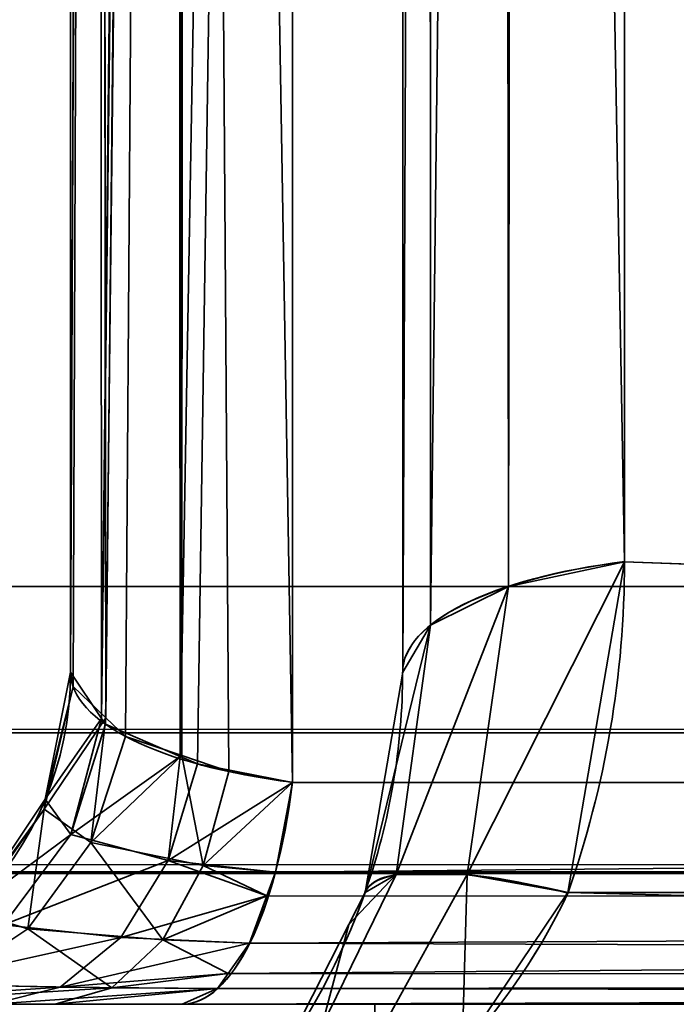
# Model space of a CAD drawing. Header units: millimetres. Extents: x -603 to 3703, y -115 to 193.
# Tile 433 of 656: x 2460.25 to 2461.64, y -30.8 to -28.73. Entities that reach past the tile are written whole.
import ezdxf

# ---------------------------------------------------------------- set-up
doc = ezdxf.new("R2010")
doc.units = ezdxf.units.MM
doc.layers.add('151', color=7, linetype='Continuous', true_color=0xffffff)

# ---------------------------------------------------------------- blocks, each defined once
blk = doc.blocks.new('UG_SURFACE_167')
at = {"layer": '151', "color": 252, "linetype": 'Continuous', "lineweight": 35}
for points in [[(2431.9999, -18, 2075.2499), (2431.9999, -29.92, 2075.2499), (3568.0001, -29.92, 2075.2499), (3568.0001, -18, 2075.2499)], [(2433.5001, -18, 2073.75), (3566.4999, -18, 2073.75), (3566.4999, -29.92, 2073.75), (2433.5001, -29.92, 2073.75)], [(3568.0001, -29.92, 2075.2499), (2431.9999, -29.92, 2075.2499), (2432.0593, -30.5209, 2075.1908)], [(3567.9407, -30.5209, 2075.1908), (3568.0001, -29.92, 2075.2499), (2432.0593, -30.5209, 2075.1908)], [(2433.5303, -30.2282, 2073.7197), (2433.5001, -29.92, 2073.75), (3566.4999, -29.92, 2073.75)], [(2433.5303, -30.2282, 2073.7197), (3566.4999, -29.92, 2073.75), (3566.4697, -30.2282, 2073.7197)], [(3566.4697, -30.2282, 2073.7197), (3566.3798, -30.5246, 2073.6296), (2433.6202, -30.5246, 2073.6296), (2433.5303, -30.2282, 2073.7197)], [(2432.0593, -30.5209, 2075.1908), (2432.2345, -31.0987, 2075.0155), (3567.7655, -31.0987, 2075.0155), (3567.9407, -30.5209, 2075.1908)], [(3566.0372, -31.0372, 2073.2872), (2433.9628, -31.0372, 2073.2872), (2433.6202, -30.5246, 2073.6296), (3566.3798, -30.5246, 2073.6296)]]:
    blk.add_3dface(points, dxfattribs=at)
blk = doc.blocks.new('UG_SURFACE_172')
at = {"layer": '151', "color": 252, "linetype": 'Continuous', "lineweight": 35}
for points in [[(2470.8676, -6.8266, 1160.357), (2460.8266, -16.8675, 1160.357), (2460.8266, -30.3324, 1165.4195), (2480.2525, -30.3324, 1172.7232)], [(2460.8266, -16.8675, 1160.357), (2460.5994, -16.9158, 1160.2285), (2460.5904, -30.278, 1165.2341)], [(2460.5904, -30.278, 1165.2341), (2460.6266, -30.2937, 1165.2876), (2460.8266, -16.8675, 1160.357)], [(2460.5994, -16.9158, 1012.2715), (2460.8266, -16.8675, 1012.143), (2460.8266, -30.3324, 1007.0806)], [(2460.6266, -30.2937, 1165.2876), (2460.8266, -30.3324, 1165.4195), (2460.8266, -16.8675, 1160.357)], [(2484.3323, -26.2525, 999.7768), (2480.2525, -30.3324, 999.7768), (2460.8266, -30.3324, 1007.0806), (2460.8266, -16.8675, 1012.143)], [(2460.5823, -16.9195, 1160.2187), (2460.5696, -16.9258, 1160.2021), (2460.4244, -30.1977, 1164.9601)], [(2460.4244, -30.1977, 1164.9601), (2460.4325, -30.2098, 1165.0015), (2460.5823, -16.9195, 1160.2187)], [(2460.4325, -30.2098, 1165.0015), (2460.5904, -30.278, 1165.2341), (2460.5823, -16.9195, 1160.2187)], [(2460.5696, -16.9258, 1012.2979), (2460.5823, -16.9195, 1012.2813), (2460.5937, -30.2762, 1007.2721)], [(2460.5994, -16.9158, 1160.2285), (2460.5823, -16.9195, 1160.2187), (2460.5904, -30.278, 1165.2341)], [(2460.5937, -30.2762, 1007.2721), (2460.5823, -16.9195, 1012.2813), (2460.5994, -16.9158, 1012.2715)], [(2460.5994, -16.9158, 1012.2715), (2460.6926, -30.3099, 1007.1571), (2460.5937, -30.2762, 1007.2721)], [(2460.5994, -16.9158, 1012.2715), (2460.8266, -30.3324, 1007.0806), (2460.6926, -30.3099, 1007.1571)], [(2460.5696, -16.9258, 1160.2021), (2460.4173, -17.0015, 1160.0007), (2460.4244, -30.1977, 1164.9601)], [(2460.4332, -30.1962, 1007.545), (2460.4173, -17.0015, 1012.4993), (2460.5696, -16.9258, 1012.2979)], [(2460.5696, -16.9258, 1012.2979), (2460.475, -30.2358, 1007.4099), (2460.4332, -30.1962, 1007.545)], [(2460.5696, -16.9258, 1012.2979), (2460.5937, -30.2762, 1007.2721), (2460.475, -30.2358, 1007.4099)], [(2460.4173, -17.0015, 1160.0007), (2460.4142, -17.0066, 1159.9871), (2460.3591, -30.1, 1164.6267)], [(2460.3591, -30.1, 1164.6267), (2460.4244, -30.1977, 1164.9601), (2460.4173, -17.0015, 1160.0007)], [(2460.4142, -17.0066, 1159.9871), (2460.3591, -17.0999, 1159.739), (2460.3591, -30.1, 1164.6267)], [(2460.4142, -17.0066, 1012.5129), (2460.3646, -30.1308, 1007.768), (2460.3591, -30.1, 1007.8733)], [(2460.3591, -30.1, 1007.8733), (2460.3591, -17.0999, 1012.761), (2460.4142, -17.0066, 1012.5129)], [(2460.4142, -17.0066, 1012.5129), (2460.4332, -30.1962, 1007.545), (2460.3646, -30.1308, 1007.768)], [(2460.4142, -17.0066, 1012.5129), (2460.4173, -17.0015, 1012.4993), (2460.4332, -30.1962, 1007.545)], [(2460.3591, -30.1, 1007.8733), (2460.3591, -30.1, 1164.6267), (2460.3591, -17.0999, 1159.739), (2460.3591, -17.0999, 1012.761)], [(2461.2823, -29.9196, 1007.9231), (2461.5266, -29.8676, 1007.7848), (2461.5266, -17.1575, 1012.5636), (2461.2994, -17.2058, 1012.6921)], [(2461.2994, -17.2058, 1159.8079), (2461.5266, -17.1575, 1159.9364), (2461.5266, -29.8676, 1164.7152)], [(2484.5648, -26.4849, 1172.1051), (2480.485, -30.5648, 1172.1051), (2461.5266, -29.8676, 1164.7152), (2461.5266, -17.1575, 1159.9364)], [(2461.5266, -17.1575, 1012.5636), (2461.5266, -29.8676, 1007.7848), (2480.485, -30.5648, 1000.3949), (2484.5648, -26.4849, 1000.3949)], [(2461.1173, -30.0016, 1008.1413), (2461.2823, -29.9196, 1007.9231), (2461.2823, -17.2095, 1012.7019), (2461.2696, -17.2157, 1012.7184)], [(2461.2696, -17.2157, 1012.7184), (2461.1173, -17.2915, 1012.92), (2461.1173, -30.0016, 1008.1413)], [(2461.2823, -29.9196, 1164.5769), (2461.1173, -30.0016, 1164.3587), (2461.1173, -17.2915, 1159.58), (2461.2696, -17.2157, 1159.7815)], [(2461.2696, -17.2157, 1159.7815), (2461.2823, -17.2095, 1159.7981), (2461.2823, -29.9196, 1164.5769)], [(2461.2994, -17.2058, 1012.6921), (2461.2823, -17.2095, 1012.7019), (2461.2823, -29.9196, 1007.9231)], [(2461.5266, -29.8676, 1164.7152), (2461.2823, -29.9196, 1164.5769), (2461.2823, -17.2095, 1159.7981), (2461.2994, -17.2058, 1159.8079)], [(2461.0591, -30.1, 1008.4029), (2461.1173, -30.0016, 1008.1413), (2461.1173, -17.2915, 1012.92), (2461.1142, -17.2966, 1012.9335)], [(2461.1142, -17.2966, 1012.9335), (2461.0591, -17.3898, 1013.1817), (2461.0591, -30.1, 1008.4029)], [(2461.1173, -30.0016, 1164.3587), (2461.0591, -30.1, 1164.0971), (2461.0591, -17.3898, 1159.3183), (2461.1142, -17.2966, 1159.5664)], [(2461.1142, -17.2966, 1159.5664), (2461.1173, -17.2915, 1159.58), (2461.1173, -30.0016, 1164.3587)], [(2461.0591, -17.3898, 1159.3183), (2461.0591, -30.1, 1164.0971), (2461.0591, -30.1, 1008.4029), (2461.0591, -17.3898, 1013.1817)], [(2461.5266, -29.8676, 1164.7152), (2461.4074, -30.5648, 1164.9325), (2461.195, -30.5266, 1164.7823)], [(2461.195, -30.5266, 1164.7823), (2461.2823, -29.9196, 1164.5769), (2461.5266, -29.8676, 1164.7152)], [(2461.5266, -29.8676, 1007.7848), (2461.2823, -29.9196, 1007.9231), (2461.195, -30.5266, 1007.7177)], [(2461.195, -30.5266, 1007.7177), (2461.4074, -30.5648, 1007.5675), (2461.5266, -29.8676, 1007.7848)], [(2480.485, -30.5648, 1172.1051), (2461.4074, -30.5648, 1164.9325), (2461.5266, -29.8676, 1164.7152)], [(2461.5266, -29.8676, 1007.7848), (2461.4074, -30.5648, 1007.5675), (2480.485, -30.5648, 1000.3949)], [(2461.2823, -29.9196, 1164.5769), (2461.195, -30.5266, 1164.7823), (2461.0453, -30.5266, 1164.5662)], [(2461.0453, -30.5266, 1164.5662), (2461.1173, -30.0016, 1164.3587), (2461.2823, -29.9196, 1164.5769)], [(2461.2823, -29.9196, 1007.9231), (2461.1173, -30.0016, 1008.1413), (2461.0453, -30.5266, 1007.9339)], [(2461.0453, -30.5266, 1007.9339), (2461.195, -30.5266, 1007.7177), (2461.2823, -29.9196, 1007.9231)], [(2461.1173, -30.0016, 1164.3587), (2461.0453, -30.5266, 1164.5662), (2460.9797, -30.5648, 1164.3144)], [(2460.9797, -30.5648, 1164.3144), (2461.0591, -30.1, 1164.0971), (2461.1173, -30.0016, 1164.3587)], [(2461.1173, -30.0016, 1008.1413), (2461.0591, -30.1, 1008.4029), (2460.9797, -30.5648, 1008.1856)], [(2460.9797, -30.5648, 1008.1856), (2461.0453, -30.5266, 1007.9339), (2461.1173, -30.0016, 1008.1413)], [(2460.4244, -30.1977, 1164.9601), (2460.3591, -30.1, 1164.6267), (2460.3057, -30.3679, 1164.6267)], [(2460.3057, -30.3679, 1007.8733), (2460.3057, -30.3679, 1164.6267), (2460.3591, -30.1, 1164.6267), (2460.3591, -30.1, 1007.8733)], [(2460.3057, -30.3679, 1007.8733), (2460.3591, -30.1, 1007.8733), (2460.3646, -30.1308, 1007.768)], [(2460.9797, -30.5648, 1008.1856), (2461.0591, -30.1, 1164.0971), (2460.9797, -30.5648, 1164.3144)], [(2460.9797, -30.5648, 1008.1856), (2461.0591, -30.1, 1008.4029), (2461.0591, -30.1, 1164.0971)], [(2460.3031, -30.3891, 1007.7609), (2460.3646, -30.1308, 1007.768), (2460.4332, -30.1962, 1007.545)], [(2460.3646, -30.1308, 1007.768), (2460.3031, -30.3891, 1007.7609), (2460.3057, -30.3679, 1007.8733)], [(2460.4018, -30.4594, 1007.3647), (2460.3031, -30.3891, 1007.7609), (2460.4332, -30.1962, 1007.545)], [(2460.3057, -30.3679, 1164.6267), (2460.3593, -30.4423, 1165.0356), (2460.4244, -30.1977, 1164.9601)], [(2460.3593, -30.4423, 1165.0356), (2460.4325, -30.2098, 1165.0015), (2460.4244, -30.1977, 1164.9601)], [(2460.4332, -30.1962, 1007.545), (2460.475, -30.2358, 1007.4099), (2460.4018, -30.4594, 1007.3647)], [(2460.5904, -30.278, 1165.2341), (2460.4325, -30.2098, 1165.0015), (2460.3593, -30.4423, 1165.0356)], [(2460.4018, -30.4594, 1007.3647), (2460.475, -30.2358, 1007.4099), (2460.5937, -30.2762, 1007.2721)], [(2460.3593, -30.4423, 1165.0356), (2460.5649, -30.497, 1165.3613), (2460.5904, -30.278, 1165.2341)], [(2460.6388, -30.5074, 1007.0747), (2460.4018, -30.4594, 1007.3647), (2460.5937, -30.2762, 1007.2721)], [(2460.5649, -30.497, 1165.3613), (2460.6266, -30.2937, 1165.2876), (2460.5904, -30.278, 1165.2341)], [(2460.5937, -30.2762, 1007.2721), (2460.6926, -30.3099, 1007.1571), (2460.6388, -30.5074, 1007.0747)], [(2460.8266, -30.3324, 1165.4195), (2460.6266, -30.2937, 1165.2876), (2460.5649, -30.497, 1165.3613)], [(2460.6388, -30.5074, 1007.0747), (2460.6926, -30.3099, 1007.1571), (2460.8266, -30.3324, 1007.0806)], [(2460.5649, -30.497, 1165.3613), (2460.7909, -30.5217, 1165.5146), (2460.8266, -30.3324, 1165.4195)], [(2460.8266, -30.3324, 1007.0806), (2460.7909, -30.5217, 1006.9854), (2460.6388, -30.5074, 1007.0747)], [(2480.2525, -30.3324, 1172.7232), (2460.8266, -30.3324, 1165.4195), (2460.7909, -30.5217, 1165.5146)], [(2460.7909, -30.5217, 1165.5146), (2480.2003, -30.5765, 1172.8617), (2480.2525, -30.3324, 1172.7232)], [(2480.2525, -30.3324, 999.7768), (2480.2003, -30.5765, 999.6383), (2460.7909, -30.5217, 1006.9854)], [(2460.7909, -30.5217, 1006.9854), (2460.8266, -30.3324, 1007.0806), (2480.2525, -30.3324, 999.7768)], [(2460.3593, -30.4423, 1165.0356), (2460.3057, -30.3679, 1164.6267), (2460.1541, -30.595, 1164.6267)], [(2460.1541, -30.595, 1007.8733), (2460.1541, -30.595, 1164.6267), (2460.3057, -30.3679, 1164.6267), (2460.3057, -30.3679, 1007.8733)], [(2460.1541, -30.595, 1007.8733), (2460.3057, -30.3679, 1007.8733), (2460.3031, -30.3891, 1007.7609)], [(2460.269, -30.6409, 1007.2825), (2460.1507, -30.6058, 1007.7428), (2460.3031, -30.3891, 1007.7609)], [(2460.3031, -30.3891, 1007.7609), (2460.1507, -30.6058, 1007.7428), (2460.1541, -30.595, 1007.8733)], [(2460.3031, -30.3891, 1007.7609), (2460.4018, -30.4594, 1007.3647), (2460.269, -30.6409, 1007.2825)], [(2460.1541, -30.595, 1164.6267), (2460.2177, -30.6324, 1165.1015), (2460.3593, -30.4423, 1165.0356)], [(2460.5649, -30.497, 1165.3613), (2460.3593, -30.4423, 1165.0356), (2460.2177, -30.6324, 1165.1015)], [(2460.5536, -30.6643, 1006.945), (2460.269, -30.6409, 1007.2825), (2460.4018, -30.4594, 1007.3647)], [(2460.4018, -30.4594, 1007.3647), (2460.6388, -30.5074, 1007.0747), (2460.5536, -30.6643, 1006.945)], [(2460.2177, -30.6324, 1165.1015), (2460.4647, -30.6593, 1165.4805), (2460.5649, -30.497, 1165.3613)], [(2460.5649, -30.497, 1165.3613), (2460.4647, -30.6593, 1165.4805), (2460.7728, -30.5714, 1165.5626)], [(2460.7728, -30.5714, 1006.9374), (2460.5536, -30.6643, 1006.945), (2460.6388, -30.5074, 1007.0747)], [(2460.7728, -30.5714, 1165.5626), (2460.7909, -30.5217, 1165.5146), (2460.5649, -30.497, 1165.3613)], [(2460.6388, -30.5074, 1007.0747), (2460.7909, -30.5217, 1006.9854), (2460.7728, -30.5714, 1006.9374)], [(2460.7909, -30.5217, 1165.5146), (2460.7728, -30.5714, 1165.5626), (2480.2003, -30.5765, 1172.8617)], [(2480.2003, -30.5765, 999.6383), (2460.7728, -30.5714, 1006.9374), (2460.7909, -30.5217, 1006.9854)], [(2460.9454, -30.6322, 1164.35), (2461.0453, -30.5266, 1164.5662), (2460.8879, -30.8485, 1164.6972)], [(2461.0169, -30.8485, 1164.8835), (2460.8879, -30.8485, 1164.6972), (2461.0453, -30.5266, 1164.5662), (2461.195, -30.5266, 1164.7823)], [(2460.8879, -30.8485, 1007.8028), (2461.0453, -30.5266, 1007.9339), (2460.9454, -30.6322, 1008.15)], [(2460.8879, -30.8485, 1007.8028), (2461.0169, -30.8485, 1007.6165), (2461.195, -30.5266, 1007.7177), (2461.0453, -30.5266, 1007.9339)], [(2460.9454, -30.6322, 1164.35), (2460.9797, -30.5648, 1164.3144), (2461.0453, -30.5266, 1164.5662)], [(2461.0453, -30.5266, 1007.9339), (2460.9797, -30.5648, 1008.1856), (2460.9454, -30.6322, 1008.15)], [(2461.1847, -30.895, 1165.0285), (2461.0169, -30.8485, 1164.8835), (2461.195, -30.5266, 1164.7823)], [(2461.195, -30.5266, 1007.7177), (2461.0169, -30.8485, 1007.6165), (2461.1847, -30.895, 1007.4716)], [(2461.195, -30.5266, 1164.7823), (2461.4074, -30.5648, 1164.9325), (2461.1847, -30.895, 1165.0285)], [(2461.1847, -30.895, 1007.4716), (2461.4074, -30.5648, 1007.5675), (2461.195, -30.5266, 1007.7177)], [(2460.4647, -30.6593, 1165.4805), (2460.7365, -30.6713, 1165.6588), (2460.7728, -30.5714, 1165.5626)], [(2460.7728, -30.5714, 1006.9374), (2460.7365, -30.6713, 1006.8412), (2460.5536, -30.6643, 1006.945)], [(2480.2001, -30.578, 1172.8625), (2460.7728, -30.5714, 1165.5626), (2460.7365, -30.6713, 1165.6588)], [(2480.2001, -30.578, 999.6375), (2460.7365, -30.6713, 1006.8412), (2460.7728, -30.5714, 1006.9374)], [(2480.2001, -30.578, 1172.8625), (2480.2003, -30.5765, 1172.8617), (2460.7728, -30.5714, 1165.5626)], [(2460.7728, -30.5714, 1006.9374), (2480.2003, -30.5765, 999.6383), (2480.2001, -30.578, 999.6375)], [(2460.9797, -30.5648, 1164.3144), (2460.9454, -30.6322, 1008.15), (2460.9797, -30.5648, 1008.1856)], [(2460.9797, -30.5648, 1164.3144), (2460.9454, -30.6322, 1164.35), (2460.9454, -30.6322, 1008.15)], [(2480.3808, -31.0531, 1172.3822), (2461.1847, -30.895, 1165.0285), (2461.4074, -30.5648, 1164.9325)], [(2461.4074, -30.5648, 1007.5675), (2461.1847, -30.895, 1007.4716), (2480.3808, -31.0531, 1000.1178)], [(2461.4074, -30.5648, 1164.9325), (2480.485, -30.5648, 1172.1051), (2480.3808, -31.0531, 1172.3822)], [(2480.3808, -31.0531, 1000.1178), (2480.485, -30.5648, 1000.3949), (2461.4074, -30.5648, 1007.5675)], [(2480.2001, -30.578, 999.6375), (2460.6915, -30.7352, 1006.721), (2460.7365, -30.6713, 1006.8412)], [(2480.2001, -30.578, 999.6375), (2480.1183, -30.7412, 999.4201), (2460.6915, -30.7352, 1006.721)], [(2480.1183, -30.7412, 1173.08), (2480.2001, -30.578, 1172.8625), (2460.7365, -30.6713, 1165.6588)], [(2460.1507, -30.6058, 1007.7428), (2460.269, -30.6409, 1007.2825), (2460.0916, -30.759, 1007.1729)], [(2460.4647, -30.6593, 1165.4805), (2460.2177, -30.6324, 1165.1015), (2460.0253, -30.7568, 1165.1913)], [(2460.8879, -30.8485, 1164.6972), (2460.8114, -30.895, 1164.4892), (2460.9454, -30.6322, 1164.35)], [(2460.8114, -30.895, 1008.0109), (2460.9454, -30.6322, 1164.35), (2460.8114, -30.895, 1164.4892)], [(2460.8114, -30.895, 1008.0109), (2460.9454, -30.6322, 1008.15), (2460.9454, -30.6322, 1164.35)], [(2460.9454, -30.6322, 1008.15), (2460.8114, -30.895, 1008.0109), (2460.8879, -30.8485, 1007.8028)], [(2460.4459, -30.7652, 1006.7809), (2460.0916, -30.759, 1007.1729), (2460.269, -30.6409, 1007.2825)], [(2460.269, -30.6409, 1007.2825), (2460.5536, -30.6643, 1006.945), (2460.4459, -30.7652, 1006.7809)], [(2460.0253, -30.7568, 1165.1913), (2460.3369, -30.7639, 1165.633), (2460.4647, -30.6593, 1165.4805)], [(2460.7365, -30.6713, 1165.6588), (2460.4647, -30.6593, 1165.4805), (2460.3369, -30.7639, 1165.633)], [(2460.3369, -30.7639, 1165.633), (2460.6915, -30.7352, 1165.779), (2460.7365, -30.6713, 1165.6588)], [(2460.6915, -30.7352, 1006.721), (2460.4459, -30.7652, 1006.7809), (2460.5536, -30.6643, 1006.945)], [(2460.5536, -30.6643, 1006.945), (2460.7365, -30.6713, 1006.8412), (2460.6915, -30.7352, 1006.721)], [(2460.7365, -30.6713, 1165.6588), (2460.6915, -30.7352, 1165.779), (2480.1183, -30.7412, 1173.08)], [(2460.3369, -30.7639, 1165.633), (2460.669, -30.767, 1165.8388), (2460.6915, -30.7352, 1165.779)], [(2460.6915, -30.7352, 1006.721), (2460.669, -30.767, 1006.6612), (2460.4459, -30.7652, 1006.7809)], [(2480.1173, -30.7431, 1173.0825), (2460.6915, -30.7352, 1165.779), (2460.669, -30.767, 1165.8388)], [(2480.1173, -30.7431, 999.4175), (2460.669, -30.767, 1006.6612), (2460.6915, -30.7352, 1006.721)], [(2480.1173, -30.7431, 1173.0825), (2480.1183, -30.7412, 1173.08), (2460.6915, -30.7352, 1165.779)], [(2460.6915, -30.7352, 1006.721), (2480.1183, -30.7412, 999.4201), (2480.1173, -30.7431, 999.4175)], [(2460.3369, -30.7639, 1165.633), (2460.0253, -30.7568, 1165.1913), (2459.806, -30.8, 1165.2936)], [(2459.8908, -30.8, 1007.0487), (2460.0916, -30.759, 1007.1729), (2460.4459, -30.7652, 1006.7809)], [(2480.1173, -30.7431, 999.4175), (2460.5942, -30.8, 1006.4625), (2460.669, -30.767, 1006.6612)], [(2480.1173, -30.7431, 999.4175), (2480.02, -30.8, 999.1588), (2460.5942, -30.8, 1006.4625)], [(2480.02, -30.8, 1173.3412), (2480.1173, -30.7431, 1173.0825), (2460.669, -30.767, 1165.8388)], [(2459.806, -30.8, 1165.2936), (2460.1941, -30.8, 1165.803), (2460.3369, -30.7639, 1165.633)], [(2460.4459, -30.7652, 1006.7809), (2460.3264, -30.8, 1006.5987), (2459.8908, -30.8, 1007.0487)], [(2460.669, -30.767, 1165.8388), (2460.3369, -30.7639, 1165.633), (2460.1941, -30.8, 1165.803)], [(2460.1941, -30.8, 1165.803), (2460.5942, -30.8, 1166.0376), (2460.669, -30.767, 1165.8388)], [(2460.3264, -30.8, 1006.5987), (2460.4459, -30.7652, 1006.7809), (2460.669, -30.767, 1006.6612)], [(2460.669, -30.767, 1006.6612), (2460.5942, -30.8, 1006.4625), (2460.3264, -30.8, 1006.5987)], [(2460.669, -30.767, 1165.8388), (2460.5942, -30.8, 1166.0376), (2480.02, -30.8, 1173.3412)], [(2459.6, -30.8, 1166.25), (2461, -30.8, 1166.25), (2460.5942, -30.8, 1166.0376)], [(2459.6, -30.8, 981.25), (2460.3264, -30.8, 1006.5987), (2460.5942, -30.8, 1006.4625)], [(2460.5942, -30.8, 1166.0376), (2460.1941, -30.8, 1165.803), (2459.6, -30.8, 1166.25)], [(2459.6, -30.8, 981.25), (2459.8908, -30.8, 1007.0487), (2460.3264, -30.8, 1006.5987)], [(2460.5942, -30.8, 1006.4625), (2480.02, -30.8, 999.1588), (2480.02, -30.8, 981.25), (2459.6, -30.8, 981.25)], [(2459.6, -31.5, 1166.25), (2461, -31.5, 1166.25), (2461, -30.8, 1166.25), (2459.6, -30.8, 1166.25)], [(2480.02, -31.5, 981.25), (2459.6, -31.5, 981.25), (2459.6, -30.8, 981.25), (2480.02, -30.8, 981.25)], [(2480.02, -30.8, 1173.3412), (2460.5942, -30.8, 1166.0376), (2461, -30.8, 1166.25)], [(2461, -30.8, 1166.25), (2480.02, -30.8, 1191.25), (2480.02, -30.8, 1173.3412)], [(2461, -30.8, 1166.25), (2463.0001, -30.8, 1191.25), (2480.02, -30.8, 1191.25)], [(2461, -30.8, 1166.25), (2461, -30.8, 1178.6225), (2463.0001, -30.8, 1191.25)], [(2461, -31.5, 1178.6225), (2461, -30.8, 1178.6225), (2461, -30.8, 1166.25), (2461, -31.5, 1166.25)], [(2461, -30.8, 1178.6225), (2461, -31.5, 1178.6225), (2463.0001, -31.5, 1191.25), (2463.0001, -30.8, 1191.25)]]:
    blk.add_3dface(points, dxfattribs=at)
blk = doc.blocks.new('UG_SURFACE_174')
at = {"layer": '151', "color": 252, "linetype": 'Continuous', "lineweight": 35}
for points in [[(2470.8676, -6.8266, 1160.357), (2460.8266, -16.8675, 1160.357), (2460.8266, -30.3324, 1165.4195), (2480.2525, -30.3324, 1172.7232)], [(2460.8266, -16.8675, 1160.357), (2460.5994, -16.9158, 1160.2285), (2460.5904, -30.278, 1165.2341)], [(2460.5904, -30.278, 1165.2341), (2460.6266, -30.2937, 1165.2876), (2460.8266, -16.8675, 1160.357)], [(2460.5994, -16.9158, 1012.2715), (2460.8266, -16.8675, 1012.143), (2460.8266, -30.3324, 1007.0806)], [(2460.6266, -30.2937, 1165.2876), (2460.8266, -30.3324, 1165.4195), (2460.8266, -16.8675, 1160.357)], [(2484.3323, -26.2525, 999.7768), (2480.2525, -30.3324, 999.7768), (2460.8266, -30.3324, 1007.0806), (2460.8266, -16.8675, 1012.143)], [(2460.5823, -16.9195, 1160.2187), (2460.5696, -16.9258, 1160.2021), (2460.4244, -30.1977, 1164.9601)], [(2460.4244, -30.1977, 1164.9601), (2460.4325, -30.2098, 1165.0015), (2460.5823, -16.9195, 1160.2187)], [(2460.4325, -30.2098, 1165.0015), (2460.5904, -30.278, 1165.2341), (2460.5823, -16.9195, 1160.2187)], [(2460.5696, -16.9258, 1012.2979), (2460.5823, -16.9195, 1012.2813), (2460.5937, -30.2762, 1007.2721)], [(2460.5994, -16.9158, 1160.2285), (2460.5823, -16.9195, 1160.2187), (2460.5904, -30.278, 1165.2341)], [(2460.5937, -30.2762, 1007.2721), (2460.5823, -16.9195, 1012.2813), (2460.5994, -16.9158, 1012.2715)], [(2460.5994, -16.9158, 1012.2715), (2460.6926, -30.3099, 1007.1571), (2460.5937, -30.2762, 1007.2721)], [(2460.5994, -16.9158, 1012.2715), (2460.8266, -30.3324, 1007.0806), (2460.6926, -30.3099, 1007.1571)], [(2460.5696, -16.9258, 1160.2021), (2460.4173, -17.0015, 1160.0007), (2460.4244, -30.1977, 1164.9601)], [(2460.4332, -30.1962, 1007.545), (2460.4173, -17.0015, 1012.4993), (2460.5696, -16.9258, 1012.2979)], [(2460.5696, -16.9258, 1012.2979), (2460.475, -30.2358, 1007.4099), (2460.4332, -30.1962, 1007.545)], [(2460.5696, -16.9258, 1012.2979), (2460.5937, -30.2762, 1007.2721), (2460.475, -30.2358, 1007.4099)], [(2460.4173, -17.0015, 1160.0007), (2460.4142, -17.0066, 1159.9871), (2460.3591, -30.1, 1164.6267)], [(2460.3591, -30.1, 1164.6267), (2460.4244, -30.1977, 1164.9601), (2460.4173, -17.0015, 1160.0007)], [(2460.4142, -17.0066, 1159.9871), (2460.3591, -17.0999, 1159.739), (2460.3591, -30.1, 1164.6267)], [(2460.4142, -17.0066, 1012.5129), (2460.3646, -30.1308, 1007.768), (2460.3591, -30.1, 1007.8733)], [(2460.3591, -30.1, 1007.8733), (2460.3591, -17.0999, 1012.761), (2460.4142, -17.0066, 1012.5129)], [(2460.4142, -17.0066, 1012.5129), (2460.4332, -30.1962, 1007.545), (2460.3646, -30.1308, 1007.768)], [(2460.4142, -17.0066, 1012.5129), (2460.4173, -17.0015, 1012.4993), (2460.4332, -30.1962, 1007.545)], [(2460.3591, -30.1, 1007.8733), (2460.3591, -30.1, 1164.6267), (2460.3591, -17.0999, 1159.739), (2460.3591, -17.0999, 1012.761)], [(2461.2823, -29.9196, 1007.9231), (2461.5266, -29.8676, 1007.7848), (2461.5266, -17.1575, 1012.5636), (2461.2994, -17.2058, 1012.6921)], [(2461.2994, -17.2058, 1159.8079), (2461.5266, -17.1575, 1159.9364), (2461.5266, -29.8676, 1164.7152)], [(2484.5648, -26.4849, 1172.1051), (2480.485, -30.5648, 1172.1051), (2461.5266, -29.8676, 1164.7152), (2461.5266, -17.1575, 1159.9364)], [(2461.5266, -17.1575, 1012.5636), (2461.5266, -29.8676, 1007.7848), (2480.485, -30.5648, 1000.3949), (2484.5648, -26.4849, 1000.3949)], [(2461.1173, -30.0016, 1008.1413), (2461.2823, -29.9196, 1007.9231), (2461.2823, -17.2095, 1012.7019), (2461.2696, -17.2157, 1012.7184)], [(2461.2696, -17.2157, 1012.7184), (2461.1173, -17.2915, 1012.92), (2461.1173, -30.0016, 1008.1413)], [(2461.2823, -29.9196, 1164.5769), (2461.1173, -30.0016, 1164.3587), (2461.1173, -17.2915, 1159.58), (2461.2696, -17.2157, 1159.7815)], [(2461.2696, -17.2157, 1159.7815), (2461.2823, -17.2095, 1159.7981), (2461.2823, -29.9196, 1164.5769)], [(2461.2994, -17.2058, 1012.6921), (2461.2823, -17.2095, 1012.7019), (2461.2823, -29.9196, 1007.9231)], [(2461.5266, -29.8676, 1164.7152), (2461.2823, -29.9196, 1164.5769), (2461.2823, -17.2095, 1159.7981), (2461.2994, -17.2058, 1159.8079)], [(2461.0591, -30.1, 1008.4029), (2461.1173, -30.0016, 1008.1413), (2461.1173, -17.2915, 1012.92), (2461.1142, -17.2966, 1012.9335)], [(2461.1142, -17.2966, 1012.9335), (2461.0591, -17.3898, 1013.1817), (2461.0591, -30.1, 1008.4029)], [(2461.1173, -30.0016, 1164.3587), (2461.0591, -30.1, 1164.0971), (2461.0591, -17.3898, 1159.3183), (2461.1142, -17.2966, 1159.5664)], [(2461.1142, -17.2966, 1159.5664), (2461.1173, -17.2915, 1159.58), (2461.1173, -30.0016, 1164.3587)], [(2461.0591, -17.3898, 1159.3183), (2461.0591, -30.1, 1164.0971), (2461.0591, -30.1, 1008.4029), (2461.0591, -17.3898, 1013.1817)], [(2461.5266, -29.8676, 1164.7152), (2461.4074, -30.5648, 1164.9325), (2461.195, -30.5266, 1164.7823)], [(2461.195, -30.5266, 1164.7823), (2461.2823, -29.9196, 1164.5769), (2461.5266, -29.8676, 1164.7152)], [(2461.5266, -29.8676, 1007.7848), (2461.2823, -29.9196, 1007.9231), (2461.195, -30.5266, 1007.7177)], [(2461.195, -30.5266, 1007.7177), (2461.4074, -30.5648, 1007.5675), (2461.5266, -29.8676, 1007.7848)], [(2480.485, -30.5648, 1172.1051), (2461.4074, -30.5648, 1164.9325), (2461.5266, -29.8676, 1164.7152)], [(2461.5266, -29.8676, 1007.7848), (2461.4074, -30.5648, 1007.5675), (2480.485, -30.5648, 1000.3949)], [(2461.2823, -29.9196, 1164.5769), (2461.195, -30.5266, 1164.7823), (2461.0453, -30.5266, 1164.5662)], [(2461.0453, -30.5266, 1164.5662), (2461.1173, -30.0016, 1164.3587), (2461.2823, -29.9196, 1164.5769)], [(2461.2823, -29.9196, 1007.9231), (2461.1173, -30.0016, 1008.1413), (2461.0453, -30.5266, 1007.9339)], [(2461.0453, -30.5266, 1007.9339), (2461.195, -30.5266, 1007.7177), (2461.2823, -29.9196, 1007.9231)], [(2461.1173, -30.0016, 1164.3587), (2461.0453, -30.5266, 1164.5662), (2460.9797, -30.5648, 1164.3144)], [(2460.9797, -30.5648, 1164.3144), (2461.0591, -30.1, 1164.0971), (2461.1173, -30.0016, 1164.3587)], [(2461.1173, -30.0016, 1008.1413), (2461.0591, -30.1, 1008.4029), (2460.9797, -30.5648, 1008.1856)], [(2460.9797, -30.5648, 1008.1856), (2461.0453, -30.5266, 1007.9339), (2461.1173, -30.0016, 1008.1413)], [(2460.4244, -30.1977, 1164.9601), (2460.3591, -30.1, 1164.6267), (2460.3057, -30.3679, 1164.6267)], [(2460.3057, -30.3679, 1007.8733), (2460.3057, -30.3679, 1164.6267), (2460.3591, -30.1, 1164.6267), (2460.3591, -30.1, 1007.8733)], [(2460.3057, -30.3679, 1007.8733), (2460.3591, -30.1, 1007.8733), (2460.3646, -30.1308, 1007.768)], [(2460.9797, -30.5648, 1008.1856), (2461.0591, -30.1, 1164.0971), (2460.9797, -30.5648, 1164.3144)], [(2460.9797, -30.5648, 1008.1856), (2461.0591, -30.1, 1008.4029), (2461.0591, -30.1, 1164.0971)], [(2460.3031, -30.3891, 1007.7609), (2460.3646, -30.1308, 1007.768), (2460.4332, -30.1962, 1007.545)], [(2460.3646, -30.1308, 1007.768), (2460.3031, -30.3891, 1007.7609), (2460.3057, -30.3679, 1007.8733)], [(2460.4018, -30.4594, 1007.3647), (2460.3031, -30.3891, 1007.7609), (2460.4332, -30.1962, 1007.545)], [(2460.3057, -30.3679, 1164.6267), (2460.3593, -30.4423, 1165.0356), (2460.4244, -30.1977, 1164.9601)], [(2460.3593, -30.4423, 1165.0356), (2460.4325, -30.2098, 1165.0015), (2460.4244, -30.1977, 1164.9601)], [(2460.4332, -30.1962, 1007.545), (2460.475, -30.2358, 1007.4099), (2460.4018, -30.4594, 1007.3647)], [(2460.5904, -30.278, 1165.2341), (2460.4325, -30.2098, 1165.0015), (2460.3593, -30.4423, 1165.0356)], [(2460.4018, -30.4594, 1007.3647), (2460.475, -30.2358, 1007.4099), (2460.5937, -30.2762, 1007.2721)], [(2460.3593, -30.4423, 1165.0356), (2460.5649, -30.497, 1165.3613), (2460.5904, -30.278, 1165.2341)], [(2460.6388, -30.5074, 1007.0747), (2460.4018, -30.4594, 1007.3647), (2460.5937, -30.2762, 1007.2721)], [(2460.5649, -30.497, 1165.3613), (2460.6266, -30.2937, 1165.2876), (2460.5904, -30.278, 1165.2341)], [(2460.5937, -30.2762, 1007.2721), (2460.6926, -30.3099, 1007.1571), (2460.6388, -30.5074, 1007.0747)], [(2460.8266, -30.3324, 1165.4195), (2460.6266, -30.2937, 1165.2876), (2460.5649, -30.497, 1165.3613)], [(2460.6388, -30.5074, 1007.0747), (2460.6926, -30.3099, 1007.1571), (2460.8266, -30.3324, 1007.0806)], [(2460.5649, -30.497, 1165.3613), (2460.7909, -30.5217, 1165.5146), (2460.8266, -30.3324, 1165.4195)], [(2460.8266, -30.3324, 1007.0806), (2460.7909, -30.5217, 1006.9854), (2460.6388, -30.5074, 1007.0747)], [(2480.2525, -30.3324, 1172.7232), (2460.8266, -30.3324, 1165.4195), (2460.7909, -30.5217, 1165.5146)], [(2460.7909, -30.5217, 1165.5146), (2480.2003, -30.5765, 1172.8617), (2480.2525, -30.3324, 1172.7232)], [(2480.2525, -30.3324, 999.7768), (2480.2003, -30.5765, 999.6383), (2460.7909, -30.5217, 1006.9854)], [(2460.7909, -30.5217, 1006.9854), (2460.8266, -30.3324, 1007.0806), (2480.2525, -30.3324, 999.7768)], [(2460.3593, -30.4423, 1165.0356), (2460.3057, -30.3679, 1164.6267), (2460.1541, -30.595, 1164.6267)], [(2460.1541, -30.595, 1007.8733), (2460.1541, -30.595, 1164.6267), (2460.3057, -30.3679, 1164.6267), (2460.3057, -30.3679, 1007.8733)], [(2460.1541, -30.595, 1007.8733), (2460.3057, -30.3679, 1007.8733), (2460.3031, -30.3891, 1007.7609)], [(2460.269, -30.6409, 1007.2825), (2460.1507, -30.6058, 1007.7428), (2460.3031, -30.3891, 1007.7609)], [(2460.3031, -30.3891, 1007.7609), (2460.1507, -30.6058, 1007.7428), (2460.1541, -30.595, 1007.8733)], [(2460.3031, -30.3891, 1007.7609), (2460.4018, -30.4594, 1007.3647), (2460.269, -30.6409, 1007.2825)], [(2460.1541, -30.595, 1164.6267), (2460.2177, -30.6324, 1165.1015), (2460.3593, -30.4423, 1165.0356)], [(2460.5649, -30.497, 1165.3613), (2460.3593, -30.4423, 1165.0356), (2460.2177, -30.6324, 1165.1015)], [(2460.5536, -30.6643, 1006.945), (2460.269, -30.6409, 1007.2825), (2460.4018, -30.4594, 1007.3647)], [(2460.4018, -30.4594, 1007.3647), (2460.6388, -30.5074, 1007.0747), (2460.5536, -30.6643, 1006.945)], [(2460.2177, -30.6324, 1165.1015), (2460.4647, -30.6593, 1165.4805), (2460.5649, -30.497, 1165.3613)], [(2460.5649, -30.497, 1165.3613), (2460.4647, -30.6593, 1165.4805), (2460.7728, -30.5714, 1165.5626)], [(2460.7728, -30.5714, 1006.9374), (2460.5536, -30.6643, 1006.945), (2460.6388, -30.5074, 1007.0747)], [(2460.7728, -30.5714, 1165.5626), (2460.7909, -30.5217, 1165.5146), (2460.5649, -30.497, 1165.3613)], [(2460.6388, -30.5074, 1007.0747), (2460.7909, -30.5217, 1006.9854), (2460.7728, -30.5714, 1006.9374)], [(2460.7909, -30.5217, 1165.5146), (2460.7728, -30.5714, 1165.5626), (2480.2003, -30.5765, 1172.8617)], [(2480.2003, -30.5765, 999.6383), (2460.7728, -30.5714, 1006.9374), (2460.7909, -30.5217, 1006.9854)], [(2460.9454, -30.6322, 1164.35), (2461.0453, -30.5266, 1164.5662), (2460.8879, -30.8485, 1164.6972)], [(2461.0169, -30.8485, 1164.8835), (2460.8879, -30.8485, 1164.6972), (2461.0453, -30.5266, 1164.5662), (2461.195, -30.5266, 1164.7823)], [(2460.8879, -30.8485, 1007.8028), (2461.0453, -30.5266, 1007.9339), (2460.9454, -30.6322, 1008.15)], [(2460.8879, -30.8485, 1007.8028), (2461.0169, -30.8485, 1007.6165), (2461.195, -30.5266, 1007.7177), (2461.0453, -30.5266, 1007.9339)], [(2460.9454, -30.6322, 1164.35), (2460.9797, -30.5648, 1164.3144), (2461.0453, -30.5266, 1164.5662)], [(2461.0453, -30.5266, 1007.9339), (2460.9797, -30.5648, 1008.1856), (2460.9454, -30.6322, 1008.15)], [(2461.1847, -30.895, 1165.0285), (2461.0169, -30.8485, 1164.8835), (2461.195, -30.5266, 1164.7823)], [(2461.195, -30.5266, 1007.7177), (2461.0169, -30.8485, 1007.6165), (2461.1847, -30.895, 1007.4716)], [(2461.195, -30.5266, 1164.7823), (2461.4074, -30.5648, 1164.9325), (2461.1847, -30.895, 1165.0285)], [(2461.1847, -30.895, 1007.4716), (2461.4074, -30.5648, 1007.5675), (2461.195, -30.5266, 1007.7177)], [(2460.4647, -30.6593, 1165.4805), (2460.7365, -30.6713, 1165.6588), (2460.7728, -30.5714, 1165.5626)], [(2460.7728, -30.5714, 1006.9374), (2460.7365, -30.6713, 1006.8412), (2460.5536, -30.6643, 1006.945)], [(2480.2001, -30.578, 1172.8625), (2460.7728, -30.5714, 1165.5626), (2460.7365, -30.6713, 1165.6588)], [(2480.2001, -30.578, 999.6375), (2460.7365, -30.6713, 1006.8412), (2460.7728, -30.5714, 1006.9374)], [(2480.2001, -30.578, 1172.8625), (2480.2003, -30.5765, 1172.8617), (2460.7728, -30.5714, 1165.5626)], [(2460.7728, -30.5714, 1006.9374), (2480.2003, -30.5765, 999.6383), (2480.2001, -30.578, 999.6375)], [(2460.9797, -30.5648, 1164.3144), (2460.9454, -30.6322, 1008.15), (2460.9797, -30.5648, 1008.1856)], [(2460.9797, -30.5648, 1164.3144), (2460.9454, -30.6322, 1164.35), (2460.9454, -30.6322, 1008.15)], [(2480.3808, -31.0531, 1172.3822), (2461.1847, -30.895, 1165.0285), (2461.4074, -30.5648, 1164.9325)], [(2461.4074, -30.5648, 1007.5675), (2461.1847, -30.895, 1007.4716), (2480.3808, -31.0531, 1000.1178)], [(2461.4074, -30.5648, 1164.9325), (2480.485, -30.5648, 1172.1051), (2480.3808, -31.0531, 1172.3822)], [(2480.3808, -31.0531, 1000.1178), (2480.485, -30.5648, 1000.3949), (2461.4074, -30.5648, 1007.5675)], [(2480.2001, -30.578, 999.6375), (2460.6915, -30.7352, 1006.721), (2460.7365, -30.6713, 1006.8412)], [(2480.2001, -30.578, 999.6375), (2480.1183, -30.7412, 999.4201), (2460.6915, -30.7352, 1006.721)], [(2480.1183, -30.7412, 1173.08), (2480.2001, -30.578, 1172.8625), (2460.7365, -30.6713, 1165.6588)], [(2460.1507, -30.6058, 1007.7428), (2460.269, -30.6409, 1007.2825), (2460.0916, -30.759, 1007.1729)], [(2460.4647, -30.6593, 1165.4805), (2460.2177, -30.6324, 1165.1015), (2460.0253, -30.7568, 1165.1913)], [(2460.8879, -30.8485, 1164.6972), (2460.8114, -30.895, 1164.4892), (2460.9454, -30.6322, 1164.35)], [(2460.8114, -30.895, 1008.0109), (2460.9454, -30.6322, 1164.35), (2460.8114, -30.895, 1164.4892)], [(2460.8114, -30.895, 1008.0109), (2460.9454, -30.6322, 1008.15), (2460.9454, -30.6322, 1164.35)], [(2460.9454, -30.6322, 1008.15), (2460.8114, -30.895, 1008.0109), (2460.8879, -30.8485, 1007.8028)], [(2460.4459, -30.7652, 1006.7809), (2460.0916, -30.759, 1007.1729), (2460.269, -30.6409, 1007.2825)], [(2460.269, -30.6409, 1007.2825), (2460.5536, -30.6643, 1006.945), (2460.4459, -30.7652, 1006.7809)], [(2460.0253, -30.7568, 1165.1913), (2460.3369, -30.7639, 1165.633), (2460.4647, -30.6593, 1165.4805)], [(2460.7365, -30.6713, 1165.6588), (2460.4647, -30.6593, 1165.4805), (2460.3369, -30.7639, 1165.633)], [(2460.3369, -30.7639, 1165.633), (2460.6915, -30.7352, 1165.779), (2460.7365, -30.6713, 1165.6588)], [(2460.6915, -30.7352, 1006.721), (2460.4459, -30.7652, 1006.7809), (2460.5536, -30.6643, 1006.945)], [(2460.5536, -30.6643, 1006.945), (2460.7365, -30.6713, 1006.8412), (2460.6915, -30.7352, 1006.721)], [(2460.7365, -30.6713, 1165.6588), (2460.6915, -30.7352, 1165.779), (2480.1183, -30.7412, 1173.08)], [(2460.3369, -30.7639, 1165.633), (2460.669, -30.767, 1165.8388), (2460.6915, -30.7352, 1165.779)], [(2460.6915, -30.7352, 1006.721), (2460.669, -30.767, 1006.6612), (2460.4459, -30.7652, 1006.7809)], [(2480.1173, -30.7431, 1173.0825), (2460.6915, -30.7352, 1165.779), (2460.669, -30.767, 1165.8388)], [(2480.1173, -30.7431, 999.4175), (2460.669, -30.767, 1006.6612), (2460.6915, -30.7352, 1006.721)], [(2480.1173, -30.7431, 1173.0825), (2480.1183, -30.7412, 1173.08), (2460.6915, -30.7352, 1165.779)], [(2460.6915, -30.7352, 1006.721), (2480.1183, -30.7412, 999.4201), (2480.1173, -30.7431, 999.4175)], [(2460.3369, -30.7639, 1165.633), (2460.0253, -30.7568, 1165.1913), (2459.806, -30.8, 1165.2936)], [(2459.8908, -30.8, 1007.0487), (2460.0916, -30.759, 1007.1729), (2460.4459, -30.7652, 1006.7809)], [(2480.1173, -30.7431, 999.4175), (2460.5942, -30.8, 1006.4625), (2460.669, -30.767, 1006.6612)], [(2480.1173, -30.7431, 999.4175), (2480.02, -30.8, 999.1588), (2460.5942, -30.8, 1006.4625)], [(2480.02, -30.8, 1173.3412), (2480.1173, -30.7431, 1173.0825), (2460.669, -30.767, 1165.8388)], [(2459.806, -30.8, 1165.2936), (2460.1941, -30.8, 1165.803), (2460.3369, -30.7639, 1165.633)], [(2460.4459, -30.7652, 1006.7809), (2460.3264, -30.8, 1006.5987), (2459.8908, -30.8, 1007.0487)], [(2460.669, -30.767, 1165.8388), (2460.3369, -30.7639, 1165.633), (2460.1941, -30.8, 1165.803)], [(2460.1941, -30.8, 1165.803), (2460.5942, -30.8, 1166.0376), (2460.669, -30.767, 1165.8388)], [(2460.3264, -30.8, 1006.5987), (2460.4459, -30.7652, 1006.7809), (2460.669, -30.767, 1006.6612)], [(2460.669, -30.767, 1006.6612), (2460.5942, -30.8, 1006.4625), (2460.3264, -30.8, 1006.5987)], [(2460.669, -30.767, 1165.8388), (2460.5942, -30.8, 1166.0376), (2480.02, -30.8, 1173.3412)], [(2459.6, -30.8, 1166.25), (2461, -30.8, 1166.25), (2460.5942, -30.8, 1166.0376)], [(2459.6, -30.8, 981.25), (2460.3264, -30.8, 1006.5987), (2460.5942, -30.8, 1006.4625)], [(2460.5942, -30.8, 1166.0376), (2460.1941, -30.8, 1165.803), (2459.6, -30.8, 1166.25)], [(2459.6, -30.8, 981.25), (2459.8908, -30.8, 1007.0487), (2460.3264, -30.8, 1006.5987)], [(2460.5942, -30.8, 1006.4625), (2480.02, -30.8, 999.1588), (2480.02, -30.8, 981.25), (2459.6, -30.8, 981.25)], [(2459.6, -31.5, 1166.25), (2461, -31.5, 1166.25), (2461, -30.8, 1166.25), (2459.6, -30.8, 1166.25)], [(2480.02, -31.5, 981.25), (2459.6, -31.5, 981.25), (2459.6, -30.8, 981.25), (2480.02, -30.8, 981.25)], [(2480.02, -30.8, 1173.3412), (2460.5942, -30.8, 1166.0376), (2461, -30.8, 1166.25)], [(2461, -30.8, 1166.25), (2480.02, -30.8, 1191.25), (2480.02, -30.8, 1173.3412)], [(2461, -30.8, 1166.25), (2463.0001, -30.8, 1191.25), (2480.02, -30.8, 1191.25)], [(2461, -30.8, 1166.25), (2461, -30.8, 1178.6225), (2463.0001, -30.8, 1191.25)], [(2461, -31.5, 1178.6225), (2461, -30.8, 1178.6225), (2461, -30.8, 1166.25), (2461, -31.5, 1166.25)], [(2461, -30.8, 1178.6225), (2461, -31.5, 1178.6225), (2463.0001, -31.5, 1191.25), (2463.0001, -30.8, 1191.25)]]:
    blk.add_3dface(points, dxfattribs=at)

msp = doc.modelspace()

# ---------------------------------------------------------------- linework, layer by layer
at = {"layer": '151', "color": 252, "linetype": 'Continuous', "lineweight": 35, "true_color": 0x939598}
for p, q in [((2460.8266, -16.8675, 1160.357), (2460.8266, -30.3324, 1165.4195)), ((2460.8266, -16.8675, 1012.143), (2460.8266, -30.3324, 1007.0805)), ((2460.8266, -16.8675, 1012.143), (2460.8266, -30.3324, 1007.0805)), ((2460.8266, -16.8675, 1160.357), (2460.8266, -30.3324, 1165.4195)), ((2460.359, -17.0999, 1159.739), (2460.359, -30.1, 1164.6267)), ((2460.359, -17.0999, 1012.761), (2460.359, -30.1, 1007.8733)), ((2460.359, -17.0999, 1159.739), (2460.359, -30.1, 1164.6267)), ((2460.359, -17.0999, 1012.761), (2460.359, -30.1, 1007.8733)), ((2461.5266, -17.1575, 1012.5636), (2461.5266, -29.8676, 1007.7849)), ((2461.5266, -29.8676, 1164.7151), (2461.5266, -17.1575, 1159.9364)), ((2461.5266, -29.8676, 1164.7151), (2461.5266, -17.1575, 1159.9364)), ((2461.5266, -17.1575, 1012.5636), (2461.5266, -29.8676, 1007.7849)), ((2461.059, -17.3898, 1159.3184), (2461.059, -30.1, 1164.0971)), ((2461.059, -30.1, 1008.4029), (2461.059, -17.3898, 1013.1816)), ((2461.059, -17.3898, 1159.3184), (2461.059, -30.1, 1164.0971)), ((2461.059, -30.1, 1008.4029), (2461.059, -17.3898, 1013.1816)), ((3568, -29.92, 2075.25), (2432, -29.92, 2075.25)), ((3566.5, -29.92, 2073.75), (2433.5, -29.92, 2073.75)), ((2460.359, -30.1, 1007.8733), (2460.359, -30.1, 1164.6267)), ((2460.359, -30.1, 1007.8733), (2460.359, -30.1, 1164.6267)), ((2461.059, -30.1, 1164.0971), (2461.059, -30.1, 1008.4029)), ((2461.059, -30.1, 1164.0971), (2461.059, -30.1, 1008.4029)), ((2480.2525, -30.3324, 999.7769), (2460.8266, -30.3324, 1007.0805)), ((2460.8266, -30.3324, 1165.4195), (2480.2525, -30.3324, 1172.7231)), ((2480.2525, -30.3324, 999.7769), (2460.8266, -30.3324, 1007.0805)), ((2460.8266, -30.3324, 1165.4195), (2480.2525, -30.3324, 1172.7231)), ((2461.4075, -30.5648, 1007.5675), (2480.4849, -30.5648, 1000.3949)), ((2480.4849, -30.5648, 1172.1051), (2461.4075, -30.5648, 1164.9325)), ((2461.4075, -30.5648, 1007.5675), (2480.4849, -30.5648, 1000.3949)), ((2480.4849, -30.5648, 1172.1051), (2461.4075, -30.5648, 1164.9325))]:
    msp.add_line(p, q, dxfattribs=at)
at = {"layer": '151', "color": 252, "linetype": 'Continuous', "lineweight": 35, "true_color": 0x939598, "extrusion": (0, -0.936029, -0.351924)}
msp.add_arc((2461.759, 954.487, -326.7064), 0.7, 180, 250.6118, dxfattribs=at)
msp.add_arc((2461.759, 954.487, -326.7064), 0.7, 180, 250.6118, dxfattribs=at)
at = {"layer": '151', "color": 252, "linetype": 'Continuous', "lineweight": 35, "true_color": 0x939598, "extrusion": (-8.70319e-15, -0.936029, 0.351924)}
msp.add_arc((2461.759, 1079.0354, 437.8478), 0.7, 109.3882, 180, dxfattribs=at)
msp.add_arc((2461.759, 1079.0354, 437.8478), 0.7, 109.3882, 180, dxfattribs=at)
at = {"layer": '151', "color": 252, "linetype": 'Continuous', "lineweight": 35, "true_color": 0x939598, "extrusion": (0, 0, -1)}
for centre in [(-2459.659, -30.1, -1164.6267), (-2459.659, -30.1, -1007.8733), (-2459.659, -30.1, -1164.6267), (-2459.659, -30.1, -1007.8733)]:
    msp.add_arc(centre, 0.7, 180, 270, dxfattribs=at)
at = {"layer": '151', "color": 252, "linetype": 'Continuous', "lineweight": 35, "true_color": 0x939598, "extrusion": (0.936029, 1.15982e-15, 0.351924)}
msp.add_arc((-30.1, 225.5032, 2713.543), 0.7, 180, 250.6118, dxfattribs=at)
msp.add_arc((-30.1, 225.5032, 2713.543), 0.7, 180, 250.6118, dxfattribs=at)
at = {"layer": '151', "color": 252, "linetype": 'Continuous', "lineweight": 35, "true_color": 0x939598, "extrusion": (0.936029, 0, -0.351924)}
msp.add_arc((-30.1, 1808.0192, 1948.9888), 0.7, 109.3882, 180, dxfattribs=at)
msp.add_arc((-30.1, 1808.0192, 1948.9888), 0.7, 109.3882, 180, dxfattribs=at)
at = {"layer": '151', "color": 252, "linetype": 'Continuous', "lineweight": 35, "true_color": 0x939598, "extrusion": (-0.323531, -0.919321, 0.224002)}
msp.add_arc((2332.2668, 1311.2708, -507.2947), 0.7, 115.0458, 180, dxfattribs=at)
msp.add_arc((2332.2668, 1311.2708, -507.2947), 0.7, 115.0458, 180, dxfattribs=at)
at = {"layer": '151', "color": 252, "linetype": 'Continuous', "lineweight": 35, "true_color": 0x939598, "extrusion": (-0.323531, -0.919321, -0.224002)}
msp.add_arc((2332.2668, 806.0229, -993.9398), 0.7, 180, 244.9542, dxfattribs=at)
msp.add_arc((2332.2668, 806.0229, -993.9398), 0.7, 180, 244.9542, dxfattribs=at)
at = {"layer": '151', "color": 252, "linetype": 'Continuous', "lineweight": 35, "true_color": 0x939598, "extrusion": (-0.331967, 0.331967, 0.882948)}
msp.add_ellipse((2459.4266, -29.8676, 1163.9256), major_axis=(1.4849, -1.4849, 1.1166), ratio=0.882948, start_param=0.447011, end_param=0.785398, dxfattribs=at)
msp.add_ellipse((2459.4266, -29.8676, 1163.9256), major_axis=(1.4849, -1.4849, 1.1166), ratio=0.882948, start_param=0.447011, end_param=0.785398, dxfattribs=at)
at = {"layer": '151', "color": 252, "linetype": 'Continuous', "lineweight": 35, "true_color": 0x939598, "extrusion": (-0.331967, 0.331967, -0.882948)}
msp.add_ellipse((2459.4266, -29.8676, 1008.5744), major_axis=(-1.4849, 1.4849, 1.1166), ratio=0.882948, start_param=2.356194, end_param=2.694582, dxfattribs=at)
msp.add_ellipse((2459.4266, -29.8676, 1008.5744), major_axis=(-1.4849, 1.4849, 1.1166), ratio=0.882948, start_param=2.356194, end_param=2.694582, dxfattribs=at)
at = {"layer": '151', "color": 252, "linetype": 'Continuous', "lineweight": 35, "true_color": 0x939598, "extrusion": (7.45724e-16, 0.959627, -0.281275)}
msp.add_ellipse((2461.059, -30.1, 1007.8733), major_axis=(0, -0.2463, -0.8405), ratio=0.799251, start_param=0.338388, end_param=1.570796, dxfattribs=at)
msp.add_ellipse((2461.059, -30.1, 1007.8733), major_axis=(0, -0.2463, -0.8405), ratio=0.799251, start_param=0.338388, end_param=1.570796, dxfattribs=at)
at = {"layer": '151', "color": 252, "linetype": 'Continuous', "lineweight": 35, "true_color": 0x939598, "extrusion": (9.1544e-16, 0.959627, 0.281275)}
msp.add_ellipse((2461.059, -30.1, 1164.6267), major_axis=(0, -0.2463, 0.8405), ratio=0.799251, start_param=4.712389, end_param=5.944798, dxfattribs=at)
msp.add_ellipse((2461.059, -30.1, 1164.6267), major_axis=(0, -0.2463, 0.8405), ratio=0.799251, start_param=4.712389, end_param=5.944798, dxfattribs=at)
at = {"layer": '151', "color": 252, "linetype": 'Continuous', "lineweight": 35, "true_color": 0x939598, "extrusion": (0.440905, -0.440905, -0.781797)}
msp.add_ellipse((2459.659, -30.1, 1163.3075), major_axis=(0.9899, -0.9899, 1.1166), ratio=0.781797, start_param=5.497787, end_param=5.836175, dxfattribs=at)
msp.add_ellipse((2459.659, -30.1, 1163.3075), major_axis=(0.9899, -0.9899, 1.1166), ratio=0.781797, start_param=5.497787, end_param=5.836175, dxfattribs=at)
at = {"layer": '151', "color": 252, "linetype": 'Continuous', "lineweight": 35, "true_color": 0x939598, "extrusion": (0.440905, -0.440905, 0.781797)}
msp.add_ellipse((2459.659, -30.1, 1009.1925), major_axis=(-0.9899, 0.9899, 1.1166), ratio=0.781797, start_param=3.588603, end_param=3.926991, dxfattribs=at)
msp.add_ellipse((2459.659, -30.1, 1009.1925), major_axis=(-0.9899, 0.9899, 1.1166), ratio=0.781797, start_param=3.588603, end_param=3.926991, dxfattribs=at)
at = {"layer": '151', "color": 252, "linetype": 'Continuous', "lineweight": 35, "true_color": 0x939598, "extrusion": (-0.72035, 0, -0.69361)}
msp.add_ellipse((2459.659, -30.1, 1165.6859), major_axis=(1.4, 0, -1.454), ratio=0.69361, start_param=0.338388, end_param=1.570796, dxfattribs=at)
msp.add_ellipse((2459.659, -30.1, 1165.6859), major_axis=(1.4, 0, -1.454), ratio=0.69361, start_param=0.338388, end_param=1.570796, dxfattribs=at)
at = {"layer": '151', "color": 252, "linetype": 'Continuous', "lineweight": 35, "true_color": 0x939598, "extrusion": (-0.72035, 0, 0.69361)}
msp.add_ellipse((2459.659, -30.1, 1006.8141), major_axis=(1.4, 0, 1.454), ratio=0.69361, start_param=4.712389, end_param=5.944798, dxfattribs=at)
msp.add_ellipse((2459.659, -30.1, 1006.8141), major_axis=(1.4, 0, 1.454), ratio=0.69361, start_param=4.712389, end_param=5.944798, dxfattribs=at)
at = {"layer": '151', "color": 252, "linetype": 'Continuous', "lineweight": 35, "true_color": 0x939598, "extrusion": (0.395731, 0, -0.918367)}
msp.add_ellipse((2459.659, -30.1, 1006.8141), major_axis=(1.8537, 0, 0.7988), ratio=0.69361, start_param=0.338388, end_param=1.570796, dxfattribs=at)
msp.add_ellipse((2459.659, -30.1, 1006.8141), major_axis=(1.8537, 0, 0.7988), ratio=0.69361, start_param=0.338388, end_param=1.570796, dxfattribs=at)
at = {"layer": '151', "color": 252, "linetype": 'Continuous', "lineweight": 35, "true_color": 0x939598, "extrusion": (0.395731, 0, 0.918367)}
msp.add_ellipse((2459.659, -30.1, 1165.6859), major_axis=(1.8537, 0, -0.7988), ratio=0.69361, start_param=4.712389, end_param=5.944798, dxfattribs=at)
msp.add_ellipse((2459.659, -30.1, 1165.6859), major_axis=(1.8537, 0, -0.7988), ratio=0.69361, start_param=4.712389, end_param=5.944798, dxfattribs=at)

# ---------------------------------------------------------------- block references
at = {"layer": '151', "color": 252, "linetype": 'Continuous', "lineweight": 35, "true_color": 0x939598}
for name in ['UG_SURFACE_167', 'UG_SURFACE_172', 'UG_SURFACE_174']:
    msp.add_blockref(name, (0, 0), dxfattribs=at)

doc.saveas('drawing.dxf')
